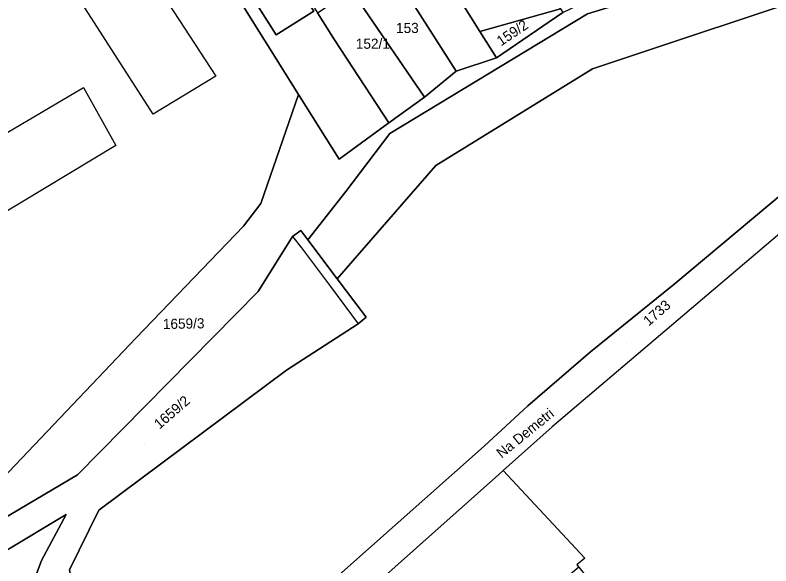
# Model space of a CAD drawing. Extents: x -263943 to -261149, y -1236934 to -1230686.
# Drawn here: x -262544.9 to -262396.2, y -1235959.4 to -1235851.1 of the extents above; entities that cross this region are included whole.
import ezdxf

# ---------------------------------------------------------------- set-up
doc = ezdxf.new("R2010")
doc.units = 0
for name, color, linetype in [('body_kn', 7, 'Continuous'), ('kladpar_druhypozemkov', 7, 'Continuous'), ('kladpar_hranice', 7, 'Continuous'), ('kladpar_parcelnecisla', 7, 'Continuous'), ('kladpar_plochy', 7, 'Continuous'), ('popisy', 7, 'Continuous'), ('zappar_hrandruhpozemk', 7, 'Continuous'), ('zuob_linie', 7, 'Continuous'), ('zuob_plochy', 7, 'Continuous')]:
    doc.layers.add(name, color=color, linetype=linetype)

msp = doc.modelspace()

# ---------------------------------------------------------------- linework, layer by layer
at = {"layer": 'body_kn'}
for p, q in [((-262493.49, -1235854.97), (-262493.49, -1235854.97)), ((-262453.44, -1235854.31), (-262453.44, -1235854.31)), ((-262453.44, -1235854.31), (-262453.44, -1235854.31)), ((-262482.05, -1235855.97), (-262482.05, -1235855.97)), ((-262450.19, -1235859.48), (-262450.19, -1235859.48)), ((-262458.14, -1235862.12), (-262458.14, -1235862.12)), ((-262458.14, -1235862.12), (-262458.14, -1235862.12)), ((-262431.3, -1235861.65), (-262431.3, -1235861.65)), ((-262505.39, -1235863.13), (-262505.39, -1235863.13)), ((-262531.4, -1235865.34), (-262531.4, -1235865.34)), ((-262489.14, -1235866.73), (-262489.14, -1235866.73)), ((-262464.32, -1235867.21), (-262464.32, -1235867.21)), ((-262464.32, -1235867.21), (-262464.32, -1235867.21)), ((-262517.72, -1235870.55), (-262517.72, -1235870.55)), ((-262471.34, -1235872.3), (-262471.34, -1235872.3)), ((-262471.34, -1235872.3), (-262471.34, -1235872.3)), ((-262471.14, -1235874.39), (-262471.14, -1235874.39)), ((-262525.04, -1235876.72), (-262525.04, -1235876.72)), ((-262481.15, -1235879.42), (-262481.15, -1235879.42)), ((-262481.15, -1235879.42), (-262481.15, -1235879.42)), ((-262462.1, -1235880.68), (-262462.1, -1235880.68)), ((-262479.81, -1235885.76), (-262479.81, -1235885.76)), ((-262496.55, -1235888.16), (-262496.55, -1235888.16)), ((-262499.91, -1235892.57), (-262499.91, -1235892.57)), ((-262488.64, -1235893.44), (-262488.64, -1235893.44)), ((-262490.28, -1235894.59), (-262490.28, -1235894.59)), ((-262490.28, -1235894.59), (-262490.28, -1235894.59)), ((-262487.28, -1235895.25), (-262487.28, -1235895.25)), ((-262487.28, -1235895.25), (-262487.28, -1235895.25)), ((-262488.56, -1235896.87), (-262488.56, -1235896.87)), ((-262481.52, -1235902.92), (-262481.52, -1235902.92)), ((-262415.29, -1235904.08), (-262415.29, -1235904.08)), ((-262497.06, -1235905.43), (-262497.06, -1235905.43)), ((-262482.86, -1235904.45), (-262482.86, -1235904.45)), ((-262475.84, -1235910.49), (-262475.84, -1235910.49)), ((-262477.36, -1235911.77), (-262477.36, -1235911.77)), ((-262521.02, -1235914.55), (-262521.02, -1235914.55)), ((-262431.67, -1235917.28), (-262431.67, -1235917.28)), ((-262491.5, -1235920.89), (-262491.5, -1235920.89)), ((-262444.02, -1235927.91), (-262444.02, -1235927.91)), ((-262439.24, -1235932.01), (-262439.24, -1235932.01)), ((-262452.59, -1235935.85), (-262452.59, -1235935.85)), ((-262449.76, -1235941.41), (-262449.76, -1235941.41)), ((-262448.9, -1235940.64), (-262448.9, -1235940.64)), ((-262532.6, -1235941.48), (-262532.6, -1235941.48)), ((-262528.36, -1235948.45), (-262528.36, -1235948.45)), ((-262534.82, -1235949.28), (-262534.82, -1235949.28)), ((-262539.67, -1235958.34), (-262539.67, -1235958.34)), ((-262434.4, -1235959.14), (-262434.4, -1235959.14)), ((-262434.4, -1235959.14), (-262434.4, -1235959.14)), ((-262432.84, -1235957.86), (-262432.84, -1235957.86))]:
    msp.add_line(p, q, dxfattribs=at)
at = {"layer": 'kladpar_druhypozemkov'}
for p, q in [((-262468.03, -1235852.94), (-262468.03, -1235852.94)), ((-262475.23, -1235855.64), (-262475.23, -1235855.64)), ((-262450.72, -1235855.65), (-262450.72, -1235855.65)), ((-262510.5, -1235910.53), (-262510.5, -1235910.53)), ((-262424.63, -1235915.6), (-262424.63, -1235915.6)), ((-262519.49, -1235935.56), (-262519.49, -1235935.56))]:
    msp.add_line(p, q, dxfattribs=at)
at = {"layer": 'kladpar_hranice'}
for p, q in [((-262482.05, -1235855.97), (-262471.34, -1235872.3)), ((-262450.19, -1235859.48), (-262458.14, -1235862.12))]:
    msp.add_line(p, q, dxfattribs=at)
for points in [[(-262221.35, -1235736.53), (-262215.31, -1235734.05), (-262214.73, -1235729.67), (-262212.23, -1235727.82), (-262196.44, -1235752.3), (-262205.08, -1235765.59), (-262287.96, -1235783.1), (-262324.59, -1235788.02), (-262348.24, -1235806.76), (-262382.26, -1235845.27), (-262431.3, -1235861.65), (-262462.1, -1235880.68), (-262481.52, -1235902.92), (-262487.28, -1235895.25), (-262479.81, -1235885.76), (-262471.14, -1235874.39), (-262432.26, -1235850.87), (-262383.35, -1235835.88), (-262353.66, -1235792.2), (-262322.94, -1235774.62), (-262282.99, -1235772.47), (-262248.29, -1235747.7), (-262221.35, -1235736.53)], [(-262467.61, -1235831.73), (-262477.05, -1235816.42), (-262492.69, -1235791.8), (-262504.11, -1235773.23), (-262490.4, -1235765.13), (-262475.84, -1235788.48), (-262462.67, -1235809.8), (-262437.59, -1235849.88), (-262453.44, -1235854.31), (-262467.61, -1235831.73)], [(-262458.14, -1235862.12), (-262467.75, -1235846.97), (-262471.24, -1235841.22), (-262475.72, -1235844.19), (-262500.01, -1235805.37), (-262504, -1235799), (-262492.69, -1235791.8), (-262477.05, -1235816.42), (-262467.61, -1235831.73), (-262453.44, -1235854.31), (-262450.19, -1235859.48)], [(-262471.34, -1235872.3), (-262481.15, -1235879.42), (-262489.14, -1235866.73), (-262515.86, -1235823.92), (-262506.58, -1235817.08), (-262491.14, -1235841.5), (-262485.41, -1235850.62), (-262482.05, -1235855.97)], [(-262515.86, -1235823.92), (-262489.14, -1235866.73), (-262496.55, -1235888.16), (-262499.91, -1235892.57), (-262521.02, -1235914.55), (-262556.15, -1235951.34), (-262587.39, -1235924.04), (-262613.78, -1235900.81), (-262600.26, -1235890.16), (-262596.01, -1235886.87), (-262605.67, -1235871.49), (-262620.33, -1235848.64)], [(-262481.15, -1235879.42), (-262471.34, -1235872.3), (-262464.32, -1235867.21), (-262458.14, -1235862.12), (-262450.19, -1235859.48), (-262437.16, -1235850.57), (-262425.99, -1235845.22), (-262417.02, -1235839.96), (-262406.01, -1235839.61), (-262405.39, -1235839.39), (-262385.61, -1235832.55)], [(-262383.35, -1235835.88), (-262432.26, -1235850.87), (-262471.14, -1235874.39), (-262479.81, -1235885.76), (-262487.28, -1235895.25), (-262488.64, -1235893.44), (-262490.28, -1235894.59), (-262497.06, -1235905.43), (-262532.6, -1235941.48), (-262554.01, -1235954.13), (-262556.15, -1235951.34), (-262521.02, -1235914.55), (-262499.91, -1235892.57), (-262496.55, -1235888.16), (-262489.14, -1235866.73), (-262481.15, -1235879.42)], [(-262493.49, -1235854.97), (-262486.13, -1235850.3), (-262491.15, -1235842.57), (-262492.5, -1235840.49), (-262498.76, -1235844.31), (-262497.29, -1235846.47), (-262498.42, -1235847.19), (-262493.49, -1235854.97)], [(-262498.42, -1235847.19), (-262497.29, -1235846.47), (-262498.76, -1235844.31), (-262492.5, -1235840.49), (-262491.15, -1235842.57), (-262486.13, -1235850.3), (-262493.49, -1235854.97), (-262498.42, -1235847.19)], [(-262476.98, -1235848.77), (-262478.26, -1235846.57), (-262475.72, -1235844.19), (-262471.24, -1235841.22), (-262467.75, -1235846.97), (-262458.14, -1235862.12), (-262464.32, -1235867.21), (-262476.98, -1235848.77)], [(-262546.81, -1235956.45), (-262534.82, -1235949.28), (-262539.67, -1235958.34), (-262542.14, -1235965.03), (-262532.72, -1235968.36), (-262534.15, -1235960.13), (-262528.36, -1235948.45), (-262491.5, -1235920.89), (-262477.36, -1235911.77), (-262475.84, -1235910.49), (-262481.52, -1235902.92), (-262462.1, -1235880.68), (-262431.3, -1235861.65), (-262382.26, -1235845.27)], [(-262478.57, -1235846.08), (-262478.26, -1235846.57), (-262476.98, -1235848.77), (-262464.32, -1235867.21)], [(-262464.32, -1235867.21), (-262471.34, -1235872.3), (-262482.05, -1235855.97), (-262485.41, -1235850.62)], [(-262453.44, -1235854.31), (-262437.59, -1235849.88), (-262437.16, -1235850.57), (-262450.19, -1235859.48), (-262453.44, -1235854.31)], [(-262387.58, -1235880.88), (-262415.29, -1235904.08), (-262431.67, -1235917.28), (-262444.02, -1235927.91), (-262452.59, -1235935.85), (-262481.21, -1235961.19), (-262494.78, -1235972.78), (-262507.06, -1235983.27), (-262531.54, -1235986), (-262536.21, -1235979.12), (-262542.76, -1235969.28), (-262545.37, -1235965.36)], [(-262387.53, -1235888.11), (-262439.24, -1235932.01), (-262448.9, -1235940.64), (-262449.76, -1235941.41), (-262478.51, -1235967.01), (-262503.24, -1235988.2), (-262508.83, -1236010.47), (-262508.86, -1236010.6), (-262509.15, -1236011.76), (-262515.49, -1236004.46), (-262523.22, -1235995.57), (-262531.54, -1235986), (-262507.06, -1235983.27), (-262494.78, -1235972.78), (-262481.21, -1235961.19), (-262452.59, -1235935.85), (-262444.02, -1235927.91), (-262431.67, -1235917.28), (-262415.29, -1235904.08), (-262387.58, -1235880.88)], [(-262487.28, -1235895.25), (-262481.52, -1235902.92), (-262475.84, -1235910.49), (-262477.36, -1235911.77), (-262491.5, -1235920.89), (-262528.36, -1235948.45), (-262534.15, -1235960.13), (-262532.72, -1235968.36), (-262542.14, -1235965.03), (-262539.67, -1235958.34), (-262534.82, -1235949.28), (-262546.81, -1235956.45), (-262551.51, -1235957.37), (-262554.01, -1235954.13), (-262532.6, -1235941.48), (-262497.06, -1235905.43), (-262490.28, -1235894.59), (-262488.64, -1235893.44), (-262487.28, -1235895.25)], [(-262434.4, -1235959.14), (-262434.02, -1235959.61), (-262475.15, -1235994.16), (-262495.61, -1236004.72), (-262508.83, -1236010.47), (-262503.24, -1235988.2), (-262478.51, -1235967.01), (-262449.76, -1235941.41), (-262448.9, -1235940.64), (-262432.84, -1235957.86), (-262434.4, -1235959.14)]]:
    msp.add_lwpolyline(points, dxfattribs=at)
at = {"layer": 'kladpar_plochy'}
for p, q in [((-262489.14, -1235866.73), (-262515.86, -1235823.92)), ((-262467.61, -1235831.73), (-262453.44, -1235854.31)), ((-262498.42, -1235847.19), (-262493.49, -1235854.97)), ((-262458.14, -1235862.12), (-262467.75, -1235846.97)), ((-262493.49, -1235854.97), (-262486.13, -1235850.3)), ((-262485.41, -1235850.62), (-262482.05, -1235855.97)), ((-262453.44, -1235854.31), (-262450.19, -1235859.48)), ((-262482.05, -1235855.97), (-262471.34, -1235872.3)), ((-262450.19, -1235859.48), (-262458.14, -1235862.12)), ((-262481.15, -1235879.42), (-262489.14, -1235866.73)), ((-262471.34, -1235872.3), (-262481.15, -1235879.42))]:
    msp.add_line(p, q, dxfattribs=at)
for points in [[(-262221.35, -1235736.53), (-262215.31, -1235734.05), (-262214.73, -1235729.67), (-262212.23, -1235727.82), (-262196.44, -1235752.3), (-262205.08, -1235765.59), (-262287.96, -1235783.1), (-262324.59, -1235788.02), (-262348.24, -1235806.76), (-262382.26, -1235845.27), (-262431.3, -1235861.65), (-262462.1, -1235880.68), (-262481.52, -1235902.92), (-262487.28, -1235895.25), (-262479.81, -1235885.76), (-262471.14, -1235874.39), (-262432.26, -1235850.87), (-262383.35, -1235835.88), (-262353.66, -1235792.2), (-262322.94, -1235774.62), (-262282.99, -1235772.47), (-262248.29, -1235747.7)], [(-262467.61, -1235831.73), (-262477.05, -1235816.42), (-262492.69, -1235791.8), (-262504.11, -1235773.23), (-262490.4, -1235765.13), (-262475.84, -1235788.48), (-262462.67, -1235809.8), (-262437.59, -1235849.88), (-262453.44, -1235854.31)], [(-262498.42, -1235847.19), (-262497.29, -1235846.47), (-262498.76, -1235844.31), (-262492.5, -1235840.49), (-262491.15, -1235842.57), (-262486.13, -1235850.3), (-262493.49, -1235854.97)], [(-262476.98, -1235848.77), (-262478.26, -1235846.57), (-262475.72, -1235844.19), (-262471.24, -1235841.22), (-262467.75, -1235846.97), (-262458.14, -1235862.12), (-262464.32, -1235867.21)], [(-262464.32, -1235867.21), (-262471.34, -1235872.3), (-262482.05, -1235855.97), (-262485.41, -1235850.62), (-262480.56, -1235847.4), (-262478.57, -1235846.08), (-262478.26, -1235846.57), (-262476.98, -1235848.77)], [(-262316.08, -1235848.52), (-262314.16, -1235854.1), (-262356.03, -1235865.38), (-262387.53, -1235888.11), (-262439.24, -1235932.01), (-262448.9, -1235940.64), (-262449.76, -1235941.41), (-262478.51, -1235967.01), (-262503.24, -1235988.2), (-262508.83, -1236010.47), (-262508.86, -1236010.6), (-262509.15, -1236011.76), (-262515.49, -1236004.46), (-262523.22, -1235995.57), (-262531.54, -1235986), (-262507.06, -1235983.27), (-262494.78, -1235972.78), (-262481.21, -1235961.19), (-262452.59, -1235935.85), (-262444.02, -1235927.91), (-262431.67, -1235917.28), (-262415.29, -1235904.08), (-262387.58, -1235880.88), (-262358.99, -1235859.82)], [(-262453.44, -1235854.31), (-262437.59, -1235849.88), (-262437.16, -1235850.57), (-262450.19, -1235859.48)], [(-262487.28, -1235895.25), (-262481.52, -1235902.92), (-262475.84, -1235910.49), (-262477.36, -1235911.77), (-262491.5, -1235920.89), (-262528.36, -1235948.45), (-262534.15, -1235960.13), (-262532.72, -1235968.36), (-262542.14, -1235965.03), (-262539.67, -1235958.34), (-262534.82, -1235949.28), (-262546.81, -1235956.45), (-262551.51, -1235957.37), (-262554.01, -1235954.13), (-262532.6, -1235941.48), (-262497.06, -1235905.43), (-262490.28, -1235894.59), (-262488.64, -1235893.44)], [(-262434.4, -1235959.14), (-262434.02, -1235959.61), (-262475.15, -1235994.16), (-262495.61, -1236004.72), (-262508.83, -1236010.47), (-262503.24, -1235988.2), (-262478.51, -1235967.01), (-262449.76, -1235941.41), (-262448.9, -1235940.64), (-262432.84, -1235957.86)]]:
    msp.add_lwpolyline(points, close=True, dxfattribs=at)
for points in [[(-262515.86, -1235823.92), (-262489.14, -1235866.73), (-262496.55, -1235888.16), (-262499.91, -1235892.57), (-262521.02, -1235914.55), (-262556.15, -1235951.34), (-262587.39, -1235924.04), (-262613.78, -1235900.81), (-262600.26, -1235890.16), (-262596.01, -1235886.87), (-262605.67, -1235871.49), (-262620.33, -1235848.64)], [(-262546.81, -1235956.45), (-262534.82, -1235949.28), (-262539.67, -1235958.34), (-262542.14, -1235965.03), (-262532.72, -1235968.36), (-262534.15, -1235960.13), (-262528.36, -1235948.45), (-262491.5, -1235920.89), (-262477.36, -1235911.77), (-262475.84, -1235910.49), (-262481.52, -1235902.92), (-262462.1, -1235880.68), (-262431.3, -1235861.65), (-262382.26, -1235845.27)], [(-262432.26, -1235850.87), (-262471.14, -1235874.39), (-262479.81, -1235885.76), (-262487.28, -1235895.25), (-262488.64, -1235893.44), (-262490.28, -1235894.59), (-262497.06, -1235905.43), (-262532.6, -1235941.48), (-262554.01, -1235954.13), (-262556.15, -1235951.34), (-262521.02, -1235914.55), (-262499.91, -1235892.57), (-262496.55, -1235888.16), (-262489.14, -1235866.73), (-262481.15, -1235879.42), (-262471.34, -1235872.3), (-262464.32, -1235867.21), (-262458.14, -1235862.12), (-262450.19, -1235859.48), (-262437.16, -1235850.57)], [(-262387.58, -1235880.88), (-262415.29, -1235904.08), (-262431.67, -1235917.28), (-262444.02, -1235927.91), (-262452.59, -1235935.85), (-262481.21, -1235961.19), (-262494.78, -1235972.78), (-262507.06, -1235983.27), (-262531.54, -1235986), (-262536.21, -1235979.12), (-262542.76, -1235969.28), (-262545.37, -1235965.36)]]:
    msp.add_lwpolyline(points, dxfattribs=at)
at = {"layer": 'zappar_hrandruhpozemk'}
for p, q in [((-262525.04, -1235876.72), (-262551.41, -1235892.59)), ((-262490.28, -1235894.59), (-262488.56, -1235896.87)), ((-262488.56, -1235896.87), (-262482.86, -1235904.45)), ((-262482.86, -1235904.45), (-262477.36, -1235911.77))]:
    msp.add_line(p, q, dxfattribs=at)
for points in [[(-262524.97, -1235833.05), (-262505.39, -1235863.13), (-262517.72, -1235870.55), (-262536.88, -1235840.65)], [(-262569.38, -1235863.28), (-262557.55, -1235856.19), (-262546.62, -1235874.29), (-262531.4, -1235865.34), (-262525.04, -1235876.72)]]:
    msp.add_lwpolyline(points, dxfattribs=at)
at = {"layer": 'zuob_linie'}
msp.add_lwpolyline([(-262387.53, -1235888.11), (-262439.24, -1235932.01), (-262448.9, -1235940.64), (-262432.84, -1235957.86), (-262434.4, -1235959.14), (-262434.02, -1235959.61), (-262431.07, -1235963.29), (-262426.54, -1235968.93), (-262382.5, -1236020.69)], dxfattribs=at)
at = {"layer": 'zuob_plochy'}
msp.add_lwpolyline([(-262387.53, -1235888.11), (-262439.24, -1235932.01), (-262448.9, -1235940.64), (-262432.84, -1235957.86), (-262434.4, -1235959.14), (-262434.02, -1235959.61), (-262431.07, -1235963.29), (-262426.54, -1235968.93), (-262382.5, -1236020.69)], dxfattribs=at)

# ---------------------------------------------------------------- texts
at = {"layer": 'kladpar_parcelnecisla'}
for s, rotation, p in [('159/2', 34, (-262449.3, -1235857.27)), ('153', 360, (-262469.94, -1235854.62)), ('1733', 41, (-262420.25, -1235912.32)), ('1659/3', 1, (-262515.78, -1235912.82)), ('1659/2', 41, (-262516.47, -1235932.6))]:
    msp.add_text(s, height=2, rotation=rotation, dxfattribs=at).set_placement(p)
msp.add_text('152/1', height=2, dxfattribs=at).set_placement((-262477.85, -1235857.72))
at = {"layer": 'popisy'}
msp.add_text('Na Demetri', height=2, rotation=39, dxfattribs=at).set_placement((-262449.18, -1235938.3))

doc.saveas('drawing.dxf')
